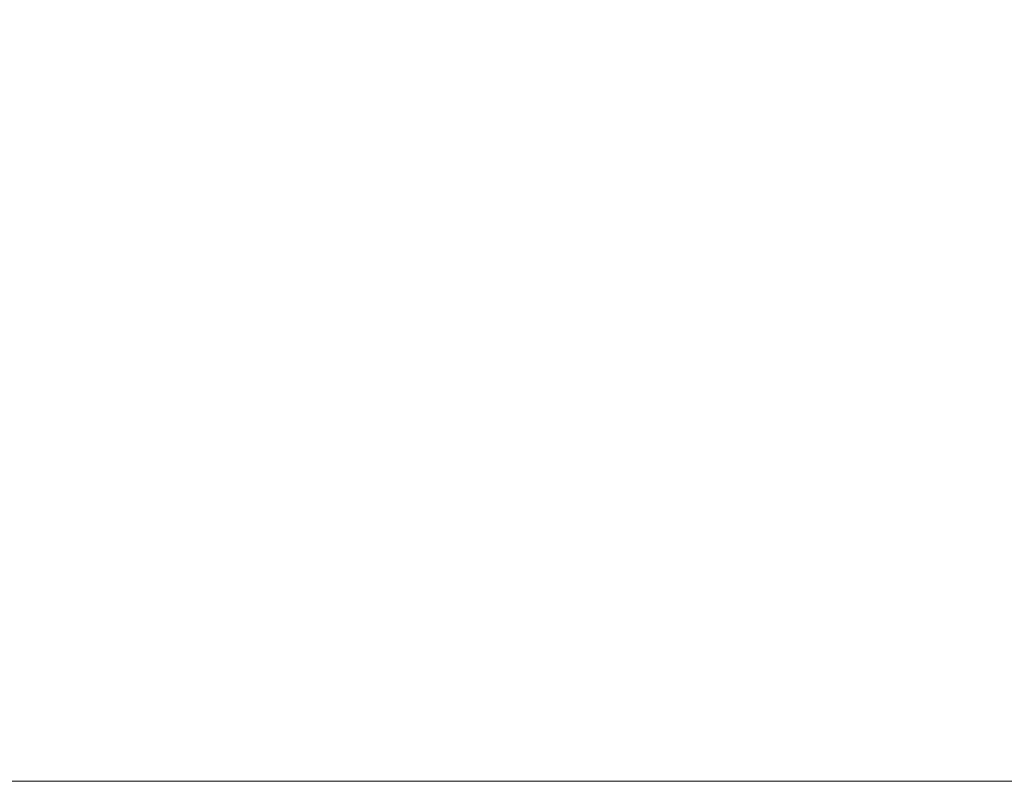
# Model space of a CAD drawing. Header units: inches. Extents: x 271 to 895, y -149 to 1304.
# Tile 212 of 656: x 325 to 340, y -40 to -29. Entities that reach past the tile are written whole.
import ezdxf

# ---------------------------------------------------------------- set-up
doc = ezdxf.new("R2010")
doc.units = ezdxf.units.IN
doc.header["$MEASUREMENT"] = 0
doc.layers.add('A-WALL', color=90, linetype='Continuous', lineweight=9)

msp = doc.modelspace()

# ---------------------------------------------------------------- meshes
at = {"layer": 'A-WALL'}
mesh = msp.add_polyface(dxfattribs=at)
corners = [(270.667, -26.3, 112), (283.665, -26.3, 112), (285.665, -26.3, 112), (546.91, -26.3, 112), (546.91, -40.3, 112), (270.667, -40.3, 112)]
mesh.append_faces([[corners[k] for k in face] for face in [(4, 5, 2, 3)]], dxfattribs={"vtx1": -1})
mesh.append_faces([[corners[k] for k in face] for face in [(5, 0, 1, 2)]], dxfattribs={"vtx3": -1})
mesh = msp.add_polyface(dxfattribs=at)
corners = [(270.667, -26.3, 236.244), (270.667, -40.3, 236.244), (407.664, -40.3, 337.429), (407.664, -26.3, 337.429)]
mesh.append_faces([[corners[k] for k in face] for face in [(0, 1, 2, 3)]])
mesh = msp.add_polyface(dxfattribs=at)
corners = [(528.91, -40.3, 130), (528.91, -27.3, 130), (287.665, -27.3, 130), (287.665, -40.3, 130)]
mesh.append_faces([[corners[k] for k in face] for face in [(0, 1, 2, 3)]])
mesh = msp.add_polyface(dxfattribs=at)
corners = [(287.665, -40.3, 227.122), (287.665, -27.3, 227.122), (407.664, -27.3, 315.109), (407.664, -40.3, 315.109)]
mesh.append_faces([[corners[k] for k in face] for face in [(0, 1, 2, 3)]])
mesh = msp.add_polyface(dxfattribs=at)
corners = [(270.667, -40.3, 112), (546.91, -40.3, 112), (546.91, -40.3, 236.244), (407.664, -40.3, 337.429), (270.667, -40.3, 236.244), (528.91, -40.3, 130), (287.665, -40.3, 130), (287.665, -40.3, 227.122), (407.664, -40.3, 315.109), (528.91, -40.3, 226.943)]
mesh.append_faces([[corners[k] for k in face] for face in [(8, 3, 4, 7), (5, 1, 2, 9)]], dxfattribs={"vtx0": -1, "vtx2": -1})
mesh.append_faces([[corners[k] for k in face] for face in [(4, 0, 6, 7), (5, 6, 0, 1), (8, 9, 2, 3)]], dxfattribs={"vtx1": -1, "vtx3": -1})

doc.saveas('drawing.dxf')
